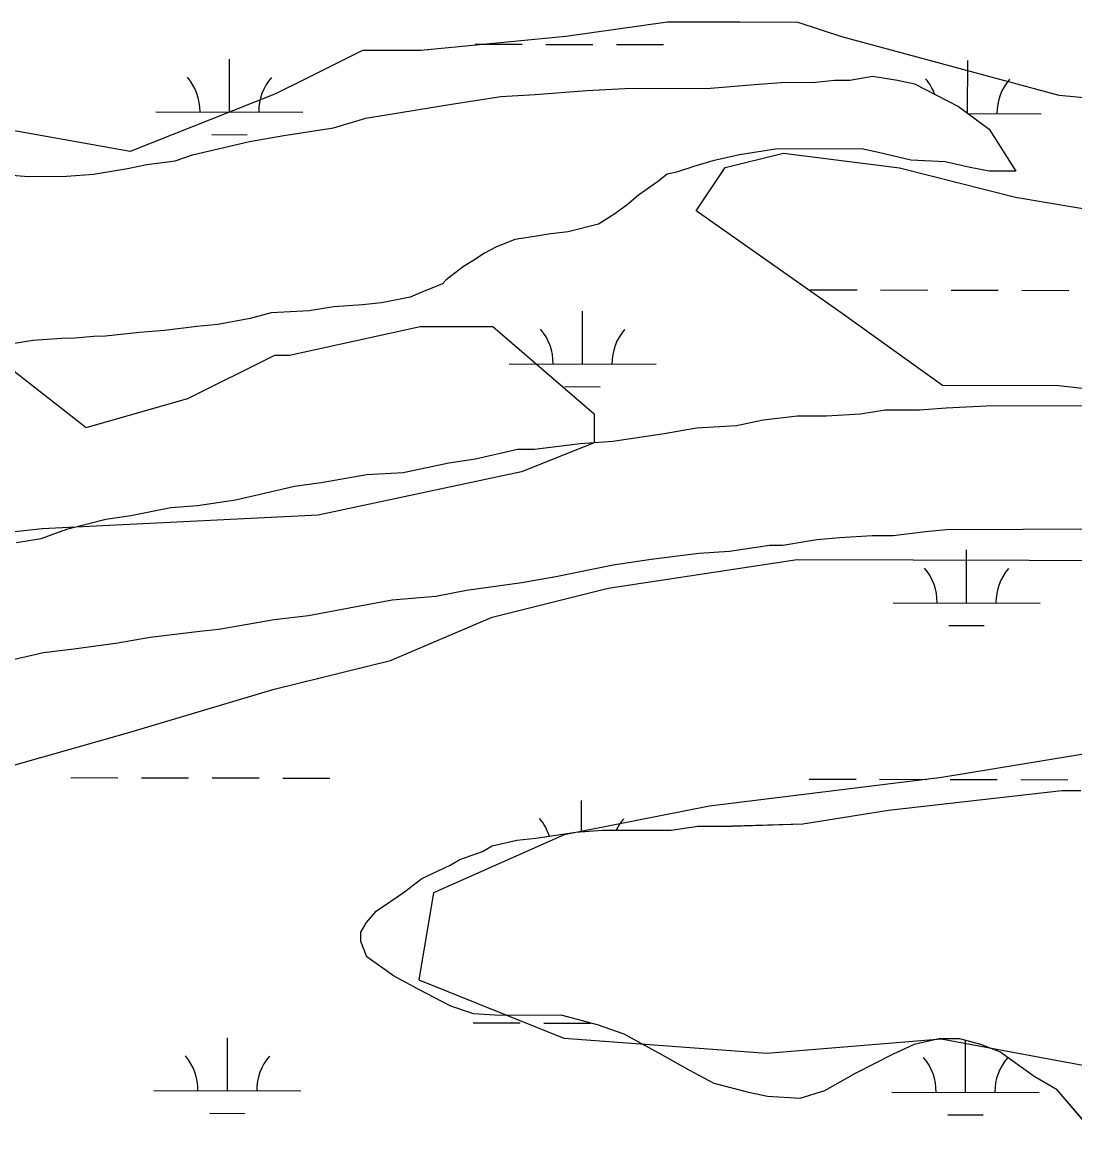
# Model space of a CAD drawing. Extents: x 3219052 to 3256913, y 800770 to 826146.
# Drawn here: x 3229358 to 3230073, y 818842 to 819594 of the extents above; entities that cross this region are included whole.
import ezdxf

# ---------------------------------------------------------------- set-up
doc = ezdxf.new("R2010")
doc.units = 0
for name, color, linetype in [('V-SITE-VEGE', 7, 'Continuous'), ('V-TOPO-SHOR', 7, 'Continuous'), ('V-WETL-SWMP', 7, 'Continuous')]:
    doc.layers.add(name, color=color, linetype=linetype)

msp = doc.modelspace()

# ---------------------------------------------------------------- linework, layer by layer
at = {"layer": 'V-SITE-VEGE'}
for p, q in [((3229825.78, 819549.1), (3229855.58, 819551.8)), ((3229855.58, 819551.8), (3229873.72, 819553.15)), ((3229873.72, 819553.15), (3229897.04, 819553.23)), ((3229897.04, 819553.23), (3229910, 819554.58)), ((3229910, 819554.58), (3229920.37, 819554.61)), ((3229920.37, 819554.61), (3229935.91, 819557.26)), ((3229935.91, 819557.26), (3229952.77, 819554.72)), ((3229952.77, 819554.72), (3229964.44, 819552.17)), ((3229964.44, 819552.17), (3229994.3, 819536.72)), ((3229683.23, 819543.43), (3229706.56, 819544.8)), ((3229706.56, 819544.8), (3229741.54, 819547.52)), ((3229741.54, 819547.52), (3229767.46, 819548.9)), ((3229767.46, 819548.9), (3229825.78, 819549.1)), ((3229591.26, 819528.86), (3229648.26, 819538.12)), ((3229648.26, 819538.12), (3229683.23, 819543.43)), ((3229994.3, 819536.72), (3230015.1, 819521.24)), ((3229569.25, 819522.3), (3229591.26, 819528.86)), ((3229535.58, 819517), (3229569.25, 819522.3)), ((3230015.1, 819521.24), (3230033.34, 819492.79)), ((3229512.26, 819513.03), (3229535.58, 819517)), ((3229473.41, 819503.83), (3229512.26, 819513.03)), ((3229869.98, 819507.78), (3229845.37, 819503.81)), ((3229928.31, 819507.98), (3229869.98, 819507.78)), ((3229939.98, 819505.43), (3229928.31, 819507.98)), ((3229442.33, 819497.24), (3229461.76, 819499.9)), ((3229461.76, 819499.9), (3229473.41, 819503.83)), ((3229827.24, 819499.86), (3229814.3, 819495.92)), ((3229845.37, 819503.81), (3229827.24, 819499.86)), ((3229962.03, 819500.32), (3229939.98, 819505.43)), ((3229985.36, 819499.11), (3229962.03, 819500.32)), ((3230002.22, 819495.27), (3229985.36, 819499.11)), ((3229406.06, 819490.64), (3229429.38, 819494.6)), ((3229429.38, 819494.6), (3229442.33, 819497.24)), ((3229802.64, 819492), (3229796.17, 819490.68)), ((3229814.3, 819495.92), (3229802.64, 819492)), ((3230015.19, 819492.73), (3230002.22, 819495.27)), ((3230033.34, 819492.79), (3230015.19, 819492.73)), ((3229345.15, 819490.43), (3229362, 819489.19)), ((3229362, 819489.19), (3229387.92, 819489.28)), ((3229387.92, 819489.28), (3229406.06, 819490.64)), ((3229789.71, 819485.47), (3229776.78, 819476.35)), ((3229796.17, 819490.68), (3229789.71, 819485.47)), ((3229776.78, 819476.35), (3229769.02, 819469.85)), ((3229769.02, 819469.85), (3229759.97, 819463.34)), ((3229759.97, 819463.34), (3229749.63, 819456.82)), ((3229749.63, 819456.82), (3229728.91, 819451.56)), ((3229692.64, 819446.26), (3229679.7, 819441.03)), ((3229701.71, 819447.58), (3229692.64, 819446.26)), ((3229717.25, 819450.23), (3229701.71, 819447.58)), ((3229728.91, 819451.56), (3229717.25, 819450.23)), ((3229679.7, 819441.03), (3229671.94, 819437.11)), ((3229664.18, 819431.9), (3229657.71, 819427.99)), ((3229671.94, 819437.11), (3229664.18, 819431.9)), ((3229657.71, 819427.99), (3229646.08, 819418.88)), ((3229643.49, 819416.28), (3229630.55, 819411.05)), ((3229646.08, 819418.88), (3229643.49, 819416.28)), ((3229630.55, 819411.05), (3229621.49, 819407.13)), ((3229589.11, 819401.84), (3229569.67, 819400.47)), ((3229602.06, 819403.18), (3229589.11, 819401.84)), ((3229621.49, 819407.13), (3229602.06, 819403.18)), ((3229526.92, 819396.44), (3229512.67, 819392.5)), ((3229552.83, 819397.82), (3229526.92, 819396.44)), ((3229569.67, 819400.47), (3229552.83, 819397.82)), ((3229476.4, 819387.19), (3229454.38, 819384.53)), ((3229490.66, 819388.54), (3229476.4, 819387.19)), ((3229512.67, 819392.5), (3229490.66, 819388.54)), ((3229384.41, 819379.1), (3229364.98, 819377.74)), ((3229393.48, 819379.13), (3229384.41, 819379.1)), ((3229406.44, 819380.47), (3229393.48, 819379.13)), ((3229414.22, 819380.5), (3229406.44, 819380.47)), ((3229437.54, 819383.17), (3229414.22, 819380.5)), ((3229454.38, 819384.53), (3229437.54, 819383.17)), ((3229364.98, 819377.74), (3229349.43, 819375.09)), ((3229985.94, 819331.92), (3230013.15, 819333.31)), ((3230013.15, 819333.31), (3230151.82, 819333.78)), ((3229861.54, 819323.71), (3229884.86, 819326.39)), ((3229884.86, 819326.39), (3229904.31, 819326.45)), ((3229904.31, 819326.45), (3229927.63, 819327.83)), ((3229927.63, 819327.83), (3229944.47, 819330.48)), ((3229944.47, 819330.48), (3229967.79, 819330.56)), ((3229967.79, 819330.56), (3229985.94, 819331.92)), ((3229794.18, 819314.41), (3229816.2, 819318.37)), ((3229816.2, 819318.37), (3229843.41, 819319.76)), ((3229843.41, 819319.76), (3229861.54, 819323.71)), ((3229759.21, 819309.11), (3229794.18, 819314.41)), ((3229665.93, 819297.12), (3229694.42, 819303.7)), ((3229694.42, 819303.7), (3229706.09, 819303.74)), ((3229706.09, 819303.74), (3229737.18, 819307.73)), ((3229737.18, 819307.73), (3229759.21, 819309.11)), ((3229647.8, 819294.47), (3229665.93, 819297.12)), ((3229592.1, 819286.5), (3229616.72, 819287.88)), ((3229616.72, 819287.88), (3229647.8, 819294.47)), ((3229542.87, 819278.55), (3229561.01, 819281.21)), ((3229561.01, 819281.21), (3229592.1, 819286.5)), ((3229502.73, 819269.34), (3229519.56, 819273.29)), ((3229519.56, 819273.29), (3229542.87, 819278.55)), ((3229458.68, 819264.01), (3229476.82, 819265.37)), ((3229476.82, 819265.37), (3229502.73, 819269.34)), ((3229414.65, 819256.08), (3229431.48, 819258.73)), ((3229431.48, 819258.73), (3229458.68, 819264.01)), ((3229388.75, 819249.51), (3229414.65, 819256.08)), ((3229353.79, 819240.32), (3229370.62, 819242.97)), ((3229370.62, 819242.97), (3229388.75, 819249.51)), ((3229913.66, 819243.54), (3229898.11, 819242.19)), ((3229935.69, 819244.91), (3229913.66, 819243.54)), ((3229949.95, 819244.96), (3229935.69, 819244.91)), ((3229971.97, 819247.63), (3229949.95, 819244.96)), ((3229986.22, 819248.97), (3229971.97, 819247.63)), ((3230131.38, 819249.47), (3229986.22, 819248.97)), ((3229865.73, 819238.19), (3229838.52, 819234.21)), ((3229874.8, 819238.22), (3229865.73, 819238.19)), ((3229898.11, 819242.19), (3229874.8, 819238.22)), ((3229785.4, 819228.84), (3229759.5, 819224.86)), ((3229817.79, 819232.84), (3229785.4, 819228.84)), ((3229838.52, 819234.21), (3229817.79, 819232.84)), ((3229759.5, 819224.86), (3229720.64, 819216.95)), ((3229697.33, 819212.99), (3229659.76, 819207.67)), ((3229720.64, 819216.95), (3229697.33, 819212.99)), ((3229659.76, 819207.67), (3229639.04, 819203.71)), ((3229609.24, 819201.02), (3229587.22, 819197.06)), ((3229639.04, 819203.71), (3229609.24, 819201.02)), ((3229552.25, 819190.46), (3229528.93, 819187.78)), ((3229587.22, 819197.06), (3229552.25, 819190.46)), ((3229528.93, 819187.78), (3229491.37, 819181.17)), ((3229444.73, 819175.83), (3229422.71, 819171.87)), ((3229478.41, 819179.83), (3229444.73, 819175.83)), ((3229491.37, 819181.17), (3229478.41, 819179.83)), ((3229392.91, 819167.88), (3229372.19, 819165.21)), ((3229422.71, 819171.87), (3229392.91, 819167.88)), ((3229372.19, 819165.21), (3229343.7, 819158.64)), ((3229946.7, 819058.32), (3230064.59, 819071.68)), ((3230064.59, 819071.68), (3230077.55, 819071.73)), ((3229888.41, 819049.04), (3229946.7, 819058.32)), ((3229799, 819044.85), (3229817.13, 819047.51)), ((3229817.13, 819047.51), (3229840.46, 819047.58)), ((3229840.46, 819047.58), (3229888.41, 819049.04)), ((3229707, 819039.35), (3229734.2, 819043.33)), ((3229734.2, 819043.33), (3229752.34, 819044.69)), ((3229752.34, 819044.69), (3229799, 819044.85)), ((3229670.74, 819030.15), (3229677.21, 819034.06)), ((3229677.21, 819034.06), (3229694.04, 819038.01)), ((3229694.04, 819038.01), (3229707, 819039.35)), ((3229648.74, 819021.01), (3229655.21, 819024.92)), ((3229655.21, 819024.92), (3229670.74, 819030.15)), ((3229629.33, 819011.87), (3229648.74, 819021.01)), ((3229617.7, 819002.76), (3229629.33, 819011.87)), ((3229598.3, 818989.73), (3229617.7, 819002.76)), ((3229591.85, 818981.93), (3229598.3, 818989.73)), ((3229587.98, 818975.44), (3229591.85, 818981.93)), ((3229588, 818968.96), (3229587.98, 818975.44)), ((3229591.93, 818958.6), (3229588, 818968.96)), ((3229610.11, 818945.7), (3229591.93, 818958.6)), ((3229627, 818936.69), (3229610.11, 818945.7)), ((3229649.07, 818925.1), (3229627, 818936.69)), ((3229664.64, 818919.97), (3229649.07, 818925.1)), ((3229682.79, 818918.73), (3229664.64, 818919.97)), ((3229724.26, 818918.88), (3229682.79, 818918.73)), ((3229748.91, 818912.48), (3229724.26, 818918.88)), ((3229767.07, 818906.07), (3229748.91, 818912.48)), ((3229793.04, 818891.9), (3229767.07, 818906.07)), ((3229964.09, 818898.96), (3229949.86, 818892.44)), ((3229980.93, 818902.91), (3229964.09, 818898.96)), ((3229995.19, 818902.96), (3229980.93, 818902.91)), ((3230009.45, 818899.12), (3229995.19, 818902.96)), ((3230022.43, 818893.98), (3230009.45, 818899.12)), ((3229811.22, 818881.59), (3229793.04, 818891.9)), ((3229949.86, 818892.44), (3229923.98, 818879.39)), ((3230045.82, 818877.21), (3230022.43, 818893.98)), ((3229828.1, 818872.58), (3229811.22, 818881.59)), ((3229923.98, 818879.39), (3229903.29, 818867.65)), ((3230061.4, 818868.2), (3230045.82, 818877.21)), ((3229852.75, 818866.18), (3229828.1, 818872.58)), ((3229903.29, 818867.65), (3229886.46, 818862.41)), ((3230083.53, 818842.35), (3230061.4, 818868.2)), ((3229864.42, 818863.63), (3229852.75, 818866.18)), ((3229886.46, 818862.41), (3229864.42, 818863.63))]:
    msp.add_line(p, q, dxfattribs=at)
at = {"layer": 'V-TOPO-SHOR'}
for points in [[(3230171.45, 819534.1), (3230062.89, 819544.2), (3229914.92, 819583.99), (3229885.33, 819593.92), (3229845.85, 819594), (3229796.49, 819594.11), (3229727.38, 819584.38), (3229628.66, 819574.72), (3229589.17, 819574.8), (3229549.65, 819555.14), (3229529.89, 819545.31), (3229431.1, 819506.04), (3229263.37, 819536)], [(3230151.29, 819336.73), (3230062.48, 819346.79), (3229983.52, 819346.95), (3229914.53, 819396.45), (3229815.97, 819465.75), (3229835.77, 819495.32), (3229875.27, 819505.11), (3229954.21, 819495.07), (3230033.14, 819475.17), (3230092.34, 819465.17)], [(3229312.41, 819387.84), (3229401.1, 819318.56), (3229470.23, 819338.16), (3229529.52, 819367.65), (3229539.39, 819367.63), (3229628.26, 819387.18), (3229677.61, 819387.08), (3229746.58, 819327.71), (3229746.54, 819307.97), (3229697.15, 819288.33), (3229558.9, 819259.01), (3229371.34, 819249.53), (3229282.49, 819239.85)], [(3229292, 819072.03), (3229430.27, 819111.22), (3229529.04, 819140.63), (3229608.05, 819160.2), (3229677.2, 819189.67), (3229756.21, 819209.24), (3229884.56, 819228.72), (3230042.49, 819228.38), (3230141.19, 819228.18)], [(3230160.69, 819109.69), (3229982.96, 819080.45), (3229824.99, 819061.04), (3229726.24, 819041.51), (3229637.33, 819002.21), (3229627.33, 818943.01), (3229725.95, 818903.32), (3229864.12, 818893.16), (3229982.58, 818902.78), (3230091.12, 818882.81)]]:
    msp.add_lwpolyline(points, dxfattribs=at)
at = {"layer": 'V-WETL-SWMP'}
for p, q in [((3229665.75, 819579.1), (3229697.75, 819579.03)), ((3229713.75, 819578.99), (3229745.75, 819578.93)), ((3229761.75, 819578.89), (3229793.75, 819578.83)), ((3229498.59, 819533.02), (3229498.66, 819569.02)), ((3230000.5, 819532.11), (3230000.57, 819567.96)), ((3229825.78, 819549.1), (3229855.58, 819551.8)), ((3229855.58, 819551.8), (3229873.72, 819553.15)), ((3229873.72, 819553.15), (3229897.05, 819553.23)), ((3229897.05, 819553.23), (3229910, 819554.57)), ((3229910, 819554.57), (3229920.37, 819554.61)), ((3229920.37, 819554.61), (3229935.91, 819557.26)), ((3229935.91, 819557.26), (3229952.77, 819554.72)), ((3229952.77, 819554.72), (3229964.44, 819552.17)), ((3229964.44, 819552.17), (3229994.3, 819536.72)), ((3229683.23, 819543.43), (3229706.56, 819544.8)), ((3229706.56, 819544.8), (3229741.54, 819547.52)), ((3229741.54, 819547.52), (3229767.46, 819548.9)), ((3229767.46, 819548.9), (3229825.78, 819549.1)), ((3229591.26, 819528.86), (3229648.26, 819538.12)), ((3229648.26, 819538.12), (3229683.23, 819543.43)), ((3229994.3, 819536.72), (3230015.09, 819521.24)), ((3229448.59, 819533.12), (3229548.59, 819532.91)), ((3229569.25, 819522.3), (3229591.26, 819528.86)), ((3230000.69, 819531.96), (3230050.49, 819531.86)), ((3229535.58, 819517), (3229569.25, 819522.3)), ((3230015.09, 819521.24), (3230033.34, 819492.79)), ((3229486.56, 819517.61), (3229510.56, 819517.56)), ((3229512.26, 819513.03), (3229535.58, 819517)), ((3229473.41, 819503.83), (3229512.26, 819513.03)), ((3229869.98, 819507.78), (3229845.37, 819503.81)), ((3229928.31, 819507.98), (3229869.98, 819507.78)), ((3229939.98, 819505.43), (3229928.31, 819507.98)), ((3229442.33, 819497.24), (3229461.76, 819499.9)), ((3229461.76, 819499.9), (3229473.41, 819503.83)), ((3229827.24, 819499.86), (3229814.3, 819495.92)), ((3229845.37, 819503.81), (3229827.24, 819499.86)), ((3229962.03, 819500.32), (3229939.98, 819505.43)), ((3229985.36, 819499.1), (3229962.03, 819500.32)), ((3230002.22, 819495.27), (3229985.36, 819499.1)), ((3229406.06, 819490.63), (3229429.38, 819494.6)), ((3229429.38, 819494.6), (3229442.33, 819497.24)), ((3229802.64, 819492), (3229796.17, 819490.68)), ((3229814.3, 819495.92), (3229802.64, 819492)), ((3230015.19, 819492.73), (3230002.22, 819495.27)), ((3230033.34, 819492.79), (3230015.19, 819492.73)), ((3229345.15, 819490.43), (3229362, 819489.19)), ((3229362, 819489.19), (3229387.92, 819489.28)), ((3229387.92, 819489.28), (3229406.06, 819490.63)), ((3229789.71, 819485.47), (3229776.78, 819476.35)), ((3229796.17, 819490.68), (3229789.71, 819485.47)), ((3229776.78, 819476.35), (3229769.02, 819469.85)), ((3229769.02, 819469.85), (3229759.97, 819463.34)), ((3229759.97, 819463.34), (3229749.63, 819456.82)), ((3229749.63, 819456.82), (3229728.91, 819451.57)), ((3229692.64, 819446.26), (3229679.7, 819441.03)), ((3229701.71, 819447.58), (3229692.64, 819446.26)), ((3229717.25, 819450.23), (3229701.71, 819447.58)), ((3229728.91, 819451.57), (3229717.25, 819450.23)), ((3229679.7, 819441.03), (3229671.93, 819437.11)), ((3229664.18, 819431.9), (3229657.71, 819427.99)), ((3229671.93, 819437.11), (3229664.18, 819431.9)), ((3229657.71, 819427.99), (3229646.08, 819418.88)), ((3229643.49, 819416.28), (3229630.55, 819411.05)), ((3229646.08, 819418.88), (3229643.49, 819416.28)), ((3229630.55, 819411.05), (3229621.49, 819407.13)), ((3229893.4, 819412.12), (3229925.4, 819412.05)), ((3229941.4, 819412.02), (3229973.4, 819411.95)), ((3229989.4, 819411.92), (3230021.4, 819411.85)), ((3230037.4, 819411.82), (3230069.4, 819411.75)), ((3229589.11, 819401.84), (3229569.67, 819400.47)), ((3229602.06, 819403.18), (3229589.11, 819401.84)), ((3229621.49, 819407.13), (3229602.06, 819403.18)), ((3229526.92, 819396.44), (3229512.67, 819392.5)), ((3229552.83, 819397.82), (3229526.92, 819396.44)), ((3229569.67, 819400.47), (3229552.83, 819397.82)), ((3229738.7, 819361.7), (3229738.78, 819397.7)), ((3229476.4, 819387.19), (3229454.38, 819384.53)), ((3229490.66, 819388.54), (3229476.4, 819387.19)), ((3229512.67, 819392.5), (3229490.66, 819388.54)), ((3229384.41, 819379.1), (3229364.98, 819377.74)), ((3229393.48, 819379.13), (3229384.41, 819379.1)), ((3229406.44, 819380.47), (3229393.48, 819379.13)), ((3229414.22, 819380.5), (3229406.44, 819380.47)), ((3229437.54, 819383.17), (3229414.22, 819380.5)), ((3229454.38, 819384.53), (3229437.54, 819383.17)), ((3229364.98, 819377.74), (3229349.43, 819375.09)), ((3229688.7, 819361.8), (3229788.7, 819361.59)), ((3229726.67, 819346.29), (3229750.67, 819346.24)), ((3229985.94, 819331.92), (3230013.15, 819333.31)), ((3230013.15, 819333.31), (3230151.82, 819333.78)), ((3229861.54, 819323.71), (3229884.86, 819326.39)), ((3229884.86, 819326.39), (3229904.31, 819326.45)), ((3229904.31, 819326.45), (3229927.63, 819327.83)), ((3229927.63, 819327.83), (3229944.47, 819330.48)), ((3229944.47, 819330.48), (3229967.8, 819330.56)), ((3229967.8, 819330.56), (3229985.94, 819331.92)), ((3229794.18, 819314.41), (3229816.2, 819318.37)), ((3229816.2, 819318.37), (3229843.41, 819319.76)), ((3229843.41, 819319.76), (3229861.54, 819323.71)), ((3229759.21, 819309.11), (3229794.18, 819314.41)), ((3229665.93, 819297.12), (3229694.43, 819303.7)), ((3229694.43, 819303.7), (3229706.09, 819303.74)), ((3229706.09, 819303.74), (3229737.18, 819307.73)), ((3229737.18, 819307.73), (3229759.21, 819309.11)), ((3229647.8, 819294.47), (3229665.93, 819297.12)), ((3229592.1, 819286.5), (3229616.72, 819287.88)), ((3229616.72, 819287.88), (3229647.8, 819294.47)), ((3229542.88, 819278.56), (3229561.01, 819281.21)), ((3229561.01, 819281.21), (3229592.1, 819286.5)), ((3229502.73, 819269.35), (3229519.56, 819273.29)), ((3229519.56, 819273.29), (3229542.88, 819278.56)), ((3229458.68, 819264.01), (3229476.82, 819265.37)), ((3229476.82, 819265.37), (3229502.73, 819269.35)), ((3229414.64, 819256.08), (3229431.48, 819258.73)), ((3229431.48, 819258.73), (3229458.68, 819264.01)), ((3229388.75, 819249.51), (3229414.64, 819256.08)), ((3229353.79, 819240.32), (3229370.62, 819242.97)), ((3229370.62, 819242.97), (3229388.75, 819249.51)), ((3229913.66, 819243.54), (3229898.11, 819242.19)), ((3229935.69, 819244.91), (3229913.66, 819243.54)), ((3229949.95, 819244.96), (3229935.69, 819244.91)), ((3229971.97, 819247.63), (3229949.95, 819244.96)), ((3229986.22, 819248.97), (3229971.97, 819247.63)), ((3230131.38, 819249.47), (3229986.22, 819248.97)), ((3229865.73, 819238.19), (3229838.52, 819234.21)), ((3229874.8, 819238.22), (3229865.73, 819238.19)), ((3229898.11, 819242.19), (3229874.8, 819238.22)), ((3229999.8, 819199.29), (3229999.87, 819235.29)), ((3229785.4, 819228.84), (3229759.5, 819224.87)), ((3229817.79, 819232.84), (3229785.4, 819228.84)), ((3229838.52, 819234.21), (3229817.79, 819232.84)), ((3229759.5, 819224.87), (3229720.64, 819216.96)), ((3229697.33, 819212.99), (3229659.76, 819207.67)), ((3229720.64, 819216.96), (3229697.33, 819212.99)), ((3229659.76, 819207.67), (3229639.04, 819203.72)), ((3229609.24, 819201.02), (3229587.22, 819197.06)), ((3229639.04, 819203.72), (3229609.24, 819201.02)), ((3229949.8, 819199.39), (3230049.8, 819199.18)), ((3229552.25, 819190.46), (3229528.93, 819187.78)), ((3229587.22, 819197.06), (3229552.25, 819190.46)), ((3229528.93, 819187.78), (3229491.37, 819181.18)), ((3229987.77, 819183.88), (3230011.77, 819183.83)), ((3229444.73, 819175.83), (3229422.71, 819171.87)), ((3229478.41, 819179.84), (3229444.73, 819175.83)), ((3229491.37, 819181.18), (3229478.41, 819179.84)), ((3229392.91, 819167.88), (3229372.19, 819165.21)), ((3229422.71, 819171.87), (3229392.91, 819167.88)), ((3229372.19, 819165.21), (3229343.7, 819158.64)), ((3229390.8, 819080.5), (3229422.8, 819080.43)), ((3229438.8, 819080.39), (3229470.8, 819080.33)), ((3229486.8, 819080.29), (3229518.8, 819080.23)), ((3229534.8, 819080.19), (3229566.79, 819080.13)), ((3229892.7, 819079.44), (3229924.7, 819079.38)), ((3229940.7, 819079.34), (3229972.7, 819079.28)), ((3229988.7, 819079.24), (3230020.7, 819079.17)), ((3230036.7, 819079.14), (3230068.7, 819079.07)), ((3229946.7, 819058.32), (3230064.59, 819071.68)), ((3230064.59, 819071.68), (3230077.55, 819071.73)), ((3229738.03, 819043.62), (3229738.08, 819065.03)), ((3229888.41, 819049.05), (3229946.7, 819058.32)), ((3229799, 819044.85), (3229817.13, 819047.51)), ((3229817.13, 819047.51), (3229840.46, 819047.59)), ((3229840.46, 819047.59), (3229888.41, 819049.05)), ((3229707, 819039.35), (3229734.2, 819043.33)), ((3229734.2, 819043.33), (3229752.34, 819044.69)), ((3229752.34, 819044.69), (3229799, 819044.85)), ((3229670.74, 819030.16), (3229677.21, 819034.07)), ((3229677.21, 819034.07), (3229694.04, 819038.01)), ((3229694.04, 819038.01), (3229707, 819039.35)), ((3229648.74, 819021.01), (3229655.21, 819024.92)), ((3229655.21, 819024.92), (3229670.74, 819030.16)), ((3229629.33, 819011.87), (3229648.74, 819021.01)), ((3229617.7, 819002.76), (3229629.33, 819011.87)), ((3229598.3, 818989.73), (3229617.7, 819002.76)), ((3229591.85, 818981.93), (3229598.3, 818989.73)), ((3229587.98, 818975.44), (3229591.85, 818981.93)), ((3229588, 818968.96), (3229587.98, 818975.44)), ((3229591.93, 818958.6), (3229588, 818968.96)), ((3229610.12, 818945.7), (3229591.93, 818958.6)), ((3229627, 818936.69), (3229610.12, 818945.7)), ((3229649.07, 818925.1), (3229627, 818936.69)), ((3229664.64, 818919.97), (3229649.07, 818925.1)), ((3229682.79, 818918.74), (3229664.64, 818919.97)), ((3229664.35, 818913.75), (3229696.35, 818913.68)), ((3229724.26, 818918.88), (3229682.79, 818918.74)), ((3229712.35, 818913.65), (3229744.35, 818913.58)), ((3229748.91, 818912.48), (3229724.26, 818918.88)), ((3229767.07, 818906.07), (3229748.91, 818912.48)), ((3229793.04, 818891.9), (3229767.07, 818906.07)), ((3229497.19, 818867.67), (3229497.27, 818903.67)), ((3229964.09, 818898.97), (3229949.86, 818892.44)), ((3229980.93, 818902.91), (3229964.09, 818898.97)), ((3229995.19, 818902.96), (3229980.93, 818902.91)), ((3230009.45, 818899.12), (3229995.19, 818902.96)), ((3229999.1, 818866.62), (3229999.17, 818901.89)), ((3230022.43, 818893.98), (3230009.45, 818899.12)), ((3229811.22, 818881.59), (3229793.04, 818891.9)), ((3229949.86, 818892.44), (3229923.98, 818879.39)), ((3230045.82, 818877.21), (3230022.43, 818893.98)), ((3229828.1, 818872.58), (3229811.22, 818881.59)), ((3229923.98, 818879.39), (3229903.29, 818867.65)), ((3230061.4, 818868.2), (3230045.82, 818877.21)), ((3229447.19, 818867.77), (3229547.19, 818867.56)), ((3229852.75, 818866.18), (3229828.1, 818872.58)), ((3229903.29, 818867.65), (3229886.46, 818862.41)), ((3230083.52, 818842.35), (3230061.4, 818868.2)), ((3229864.42, 818863.63), (3229852.75, 818866.18)), ((3229886.46, 818862.41), (3229864.42, 818863.63)), ((3229949.1, 818866.72), (3230049.1, 818866.51)), ((3229485.16, 818852.26), (3229509.16, 818852.21)), ((3229987.07, 818851.21), (3230011.07, 818851.16))]:
    msp.add_line(p, q, dxfattribs=at)
for centre, start, end in [((3229443.35, 819533.61), 359.10809, 40.65175), ((3229553.83, 819533.37), 139.10809, 180.65175), ((3229945.25, 819532.55), 20.75553, 40.65175), ((3230055.74, 819532.32), 139.10809, 180.65175), ((3229683.46, 819362.29), 359.10809, 40.65175), ((3229793.95, 819362.06), 139.10809, 180.65175), ((3229944.56, 819199.88), 359.10809, 40.65175), ((3230055.04, 819199.65), 139.10809, 180.65175), ((3229682.76, 819029.62), 18.3316, 40.65175), ((3229793.25, 819029.38), 139.10809, 154.20344), ((3229441.95, 818868.26), 359.10809, 40.65175), ((3229552.44, 818868.03), 139.10809, 180.65175), ((3229943.86, 818867.21), 359.10809, 40.65175), ((3230054.34, 818866.97), 139.10809, 180.65175)]:
    msp.add_arc(centre, 35.25, start, end, dxfattribs=at)

doc.saveas('drawing.dxf')
